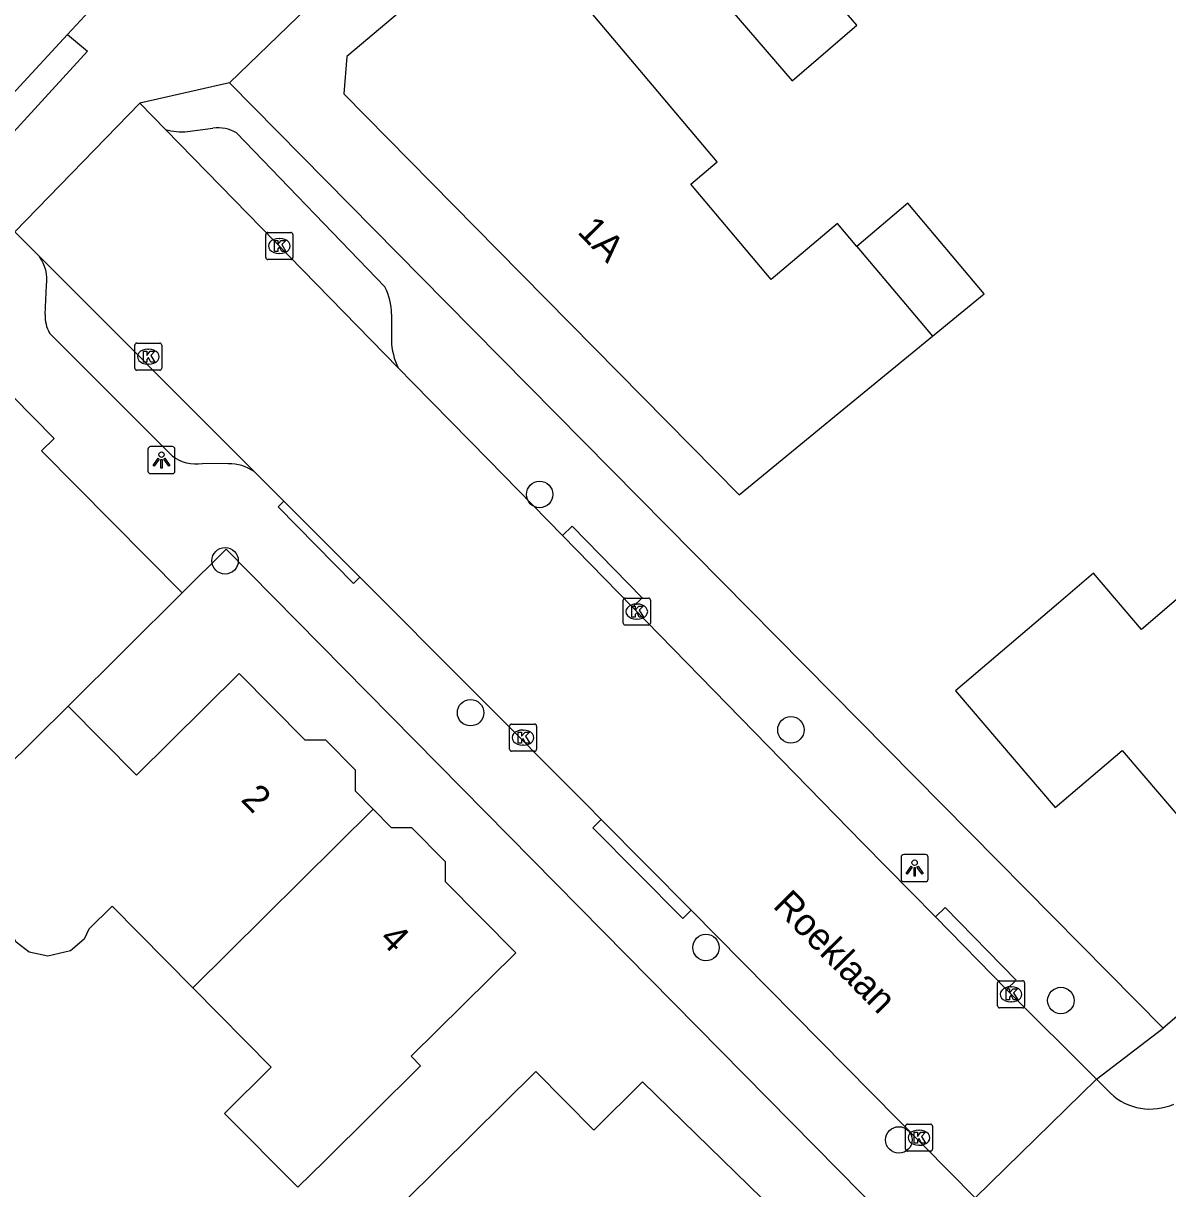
# Model space of a CAD drawing. Extents: x 161772 to 163123, y 383092 to 383917.
# Drawn here: x 162310.8 to 162353.06, y 383341.28 to 383384.33 of the extents above; entities that cross this region are included whole.
import ezdxf

# ---------------------------------------------------------------- set-up
doc = ezdxf.new("R2010")
doc.units = 0
for name, color, linetype in [('IMGEO_Boom', 7, 'Continuous'), ('IMGEO_Kolk', 7, 'Continuous'), ('IMGEO_Lichtpunt', 7, 'Continuous'), ('IMGEO_Openbare_ruimte_label', 7, 'Continuous'), ('IMGEO_Pand', 7, 'Continuous'), ('IMGEO_Pand_nummerreeks', 7, 'Continuous'), ('IMGEO_Rijbaan_lokaal_open', 7, 'Continuous'), ('IMGEO_Voetpad_open', 7, 'Continuous')]:
    doc.layers.add(name, color=color, linetype=linetype)

msp = doc.modelspace()

# ---------------------------------------------------------------- linework, layer by layer
at = {"layer": 'IMGEO_Boom'}
for centre in [(162329.866, 383366.923), (162318.246, 383364.474), (162327.316, 383358.862), (162339.147, 383358.228), (162336.009, 383350.188), (162349.117, 383348.229), (162343.132, 383343.08)]:
    msp.add_circle(centre, 0.489, dxfattribs=at)
at = {"layer": 'IMGEO_Kolk'}
for p, q in [((162319.826, 383376.601), (162320.678, 383376.601)), ((162319.751, 383375.675), (162319.751, 383376.527)), ((162320.239, 383376.381), (162320.264, 383376.381)), ((162320.752, 383376.527), (162320.752, 383375.675)), ((162320.262, 383375.821), (162320.237, 383375.821)), ((162320.678, 383375.601), (162319.826, 383375.601)), ((162314.91, 383371.587), (162314.91, 383372.439)), ((162314.985, 383372.513), (162315.837, 383372.513)), ((162315.398, 383372.293), (162315.423, 383372.293)), ((162315.911, 383372.439), (162315.911, 383371.587)), ((162315.837, 383371.513), (162314.985, 383371.513)), ((162315.421, 383371.733), (162315.396, 383371.733)), ((162332.953, 383362.17), (162332.953, 383363.022)), ((162333.028, 383363.096), (162333.88, 383363.096)), ((162333.441, 383362.876), (162333.466, 383362.876)), ((162333.954, 383363.022), (162333.954, 383362.17)), ((162333.88, 383362.096), (162333.028, 383362.096)), ((162333.464, 383362.316), (162333.439, 383362.316)), ((162328.752, 383357.515), (162328.752, 383358.367)), ((162328.827, 383358.441), (162329.679, 383358.441)), ((162329.24, 383358.221), (162329.265, 383358.221)), ((162329.753, 383358.367), (162329.753, 383357.515)), ((162329.263, 383357.661), (162329.238, 383357.661)), ((162329.679, 383357.441), (162328.827, 383357.441)), ((162346.777, 383348.034), (162346.777, 383348.886)), ((162346.852, 383348.96), (162347.704, 383348.96)), ((162347.265, 383348.74), (162347.29, 383348.74)), ((162347.778, 383348.886), (162347.778, 383348.034)), ((162347.288, 383348.18), (162347.263, 383348.18)), ((162347.704, 383347.96), (162346.852, 383347.96)), ((162343.375, 383342.738), (162343.375, 383343.59)), ((162343.45, 383343.664), (162344.302, 383343.664)), ((162343.863, 383343.444), (162343.888, 383343.444)), ((162344.376, 383343.59), (162344.376, 383342.738)), ((162344.302, 383342.664), (162343.45, 383342.664)), ((162343.886, 383342.884), (162343.861, 383342.884))]:
    msp.add_line(p, q, dxfattribs=at)
for points in [[(162319.826, 383376.601), (162320.678, 383376.601)], [(162319.751, 383375.675), (162319.751, 383376.527)], [(162320.072, 383376.301), (162320.195, 383376.301), (162320.195, 383376.15), (162320.325, 383376.301), (162320.489, 383376.301), (162320.343, 383376.15), (162320.496, 383375.901), (162320.344, 383375.901), (162320.259, 383376.065), (162320.195, 383375.998), (162320.195, 383375.901), (162320.072, 383375.901), (162320.072, 383376.301)], [(162320.752, 383376.527), (162320.752, 383375.675)], [(162320.678, 383375.601), (162319.826, 383375.601)], [(162314.91, 383371.587), (162314.91, 383372.439)], [(162314.985, 383372.513), (162315.837, 383372.513)], [(162315.911, 383372.439), (162315.911, 383371.587)], [(162315.231, 383372.213), (162315.354, 383372.213), (162315.354, 383372.062), (162315.484, 383372.213), (162315.648, 383372.213), (162315.502, 383372.062), (162315.655, 383371.813), (162315.503, 383371.813), (162315.418, 383371.977), (162315.354, 383371.91), (162315.354, 383371.813), (162315.231, 383371.813), (162315.231, 383372.213)], [(162315.837, 383371.513), (162314.985, 383371.513)], [(162332.953, 383362.17), (162332.953, 383363.022)], [(162333.028, 383363.096), (162333.88, 383363.096)], [(162333.954, 383363.022), (162333.954, 383362.17)], [(162333.274, 383362.796), (162333.397, 383362.796), (162333.397, 383362.645), (162333.527, 383362.796), (162333.691, 383362.796), (162333.545, 383362.645), (162333.698, 383362.396), (162333.546, 383362.396), (162333.461, 383362.56), (162333.397, 383362.493), (162333.397, 383362.396), (162333.274, 383362.396), (162333.274, 383362.796)], [(162333.88, 383362.096), (162333.028, 383362.096)], [(162328.752, 383357.515), (162328.752, 383358.367)], [(162328.827, 383358.441), (162329.679, 383358.441)], [(162329.073, 383358.141), (162329.196, 383358.141), (162329.196, 383357.99), (162329.326, 383358.141), (162329.49, 383358.141), (162329.344, 383357.99), (162329.497, 383357.741), (162329.345, 383357.741), (162329.26, 383357.905), (162329.196, 383357.838), (162329.196, 383357.741), (162329.073, 383357.741), (162329.073, 383358.141)], [(162329.753, 383358.367), (162329.753, 383357.515)], [(162329.679, 383357.441), (162328.827, 383357.441)], [(162346.777, 383348.034), (162346.777, 383348.886)], [(162346.852, 383348.96), (162347.704, 383348.96)], [(162347.098, 383348.66), (162347.221, 383348.66), (162347.221, 383348.509), (162347.351, 383348.66), (162347.515, 383348.66), (162347.369, 383348.509), (162347.522, 383348.26), (162347.37, 383348.26), (162347.285, 383348.424), (162347.221, 383348.357), (162347.221, 383348.26), (162347.098, 383348.26), (162347.098, 383348.66)], [(162347.778, 383348.886), (162347.778, 383348.034)], [(162347.704, 383347.96), (162346.852, 383347.96)], [(162343.375, 383342.738), (162343.375, 383343.59)], [(162343.45, 383343.664), (162344.302, 383343.664)], [(162344.376, 383343.59), (162344.376, 383342.738)], [(162343.696, 383343.364), (162343.819, 383343.364), (162343.819, 383343.213), (162343.949, 383343.364), (162344.113, 383343.364), (162343.967, 383343.213), (162344.12, 383342.964), (162343.968, 383342.964), (162343.883, 383343.128), (162343.819, 383343.061), (162343.819, 383342.964), (162343.696, 383342.964), (162343.696, 383343.364)], [(162344.302, 383342.664), (162343.45, 383342.664)]]:
    msp.add_lwpolyline(points, dxfattribs=at)
for centre, start, end in [((162319.828, 383376.525), 91.552, 178.448), ((162319.828, 383376.525), 91.552, 178.448), ((162320.676, 383376.525), 1.552, 88.448), ((162320.676, 383376.525), 1.552, 88.448), ((162319.828, 383375.677), 181.552, 268.448), ((162319.828, 383375.677), 181.552, 268.448), ((162320.676, 383375.677), 271.552, 358.448), ((162320.676, 383375.677), 271.552, 358.448), ((162314.987, 383372.437), 91.552, 178.448), ((162314.987, 383372.437), 91.552, 178.448), ((162315.835, 383372.437), 1.552, 88.448), ((162315.835, 383372.437), 1.552, 88.448), ((162314.987, 383371.589), 181.552, 268.448), ((162314.987, 383371.589), 181.552, 268.448), ((162315.835, 383371.589), 271.552, 358.448), ((162315.835, 383371.589), 271.552, 358.448), ((162333.03, 383363.02), 91.552, 178.448), ((162333.03, 383363.02), 91.552, 178.448), ((162333.878, 383363.02), 1.552, 88.448), ((162333.878, 383363.02), 1.552, 88.448), ((162333.03, 383362.172), 181.552, 268.448), ((162333.03, 383362.172), 181.552, 268.448), ((162333.878, 383362.172), 271.552, 358.448), ((162333.878, 383362.172), 271.552, 358.448), ((162328.829, 383358.365), 91.552, 178.448), ((162328.829, 383358.365), 91.552, 178.448), ((162329.677, 383358.365), 1.552, 88.448), ((162329.677, 383358.365), 1.552, 88.448), ((162328.829, 383357.517), 181.552, 268.448), ((162328.829, 383357.517), 181.552, 268.448), ((162329.677, 383357.517), 271.552, 358.448), ((162329.677, 383357.517), 271.552, 358.448), ((162346.854, 383348.884), 91.552, 178.448), ((162346.854, 383348.884), 91.552, 178.448), ((162347.702, 383348.884), 1.552, 88.448), ((162347.702, 383348.884), 1.552, 88.448), ((162346.854, 383348.036), 181.552, 268.448), ((162346.854, 383348.036), 181.552, 268.448), ((162347.702, 383348.036), 271.552, 358.448), ((162347.702, 383348.036), 271.552, 358.448), ((162343.452, 383343.588), 91.552, 178.448), ((162343.452, 383343.588), 91.552, 178.448), ((162344.3, 383343.588), 1.552, 88.448), ((162344.3, 383343.588), 1.552, 88.448), ((162343.452, 383342.74), 181.552, 268.448), ((162343.452, 383342.74), 181.552, 268.448), ((162344.3, 383342.74), 271.552, 358.448), ((162344.3, 383342.74), 271.552, 358.448)]:
    msp.add_arc(centre, 0.0765, start, end, dxfattribs=at)
for centre, major_axis, ratio, start_param, end_param in [((162320.238, 383376.101), (-0.387, 0.002), 0.722429, 4.712389, 7.853982), ((162320.263, 383376.101), (-0.39, 0.002), 0.717154, 1.570796, 4.712389), ((162315.397, 383372.013), (-0.387, 0.002), 0.722429, 4.712389, 7.853982), ((162315.422, 383372.013), (-0.39, 0.002), 0.717154, 1.570796, 4.712389), ((162333.44, 383362.596), (-0.387, 0.002), 0.722429, 4.712389, 7.853982), ((162333.465, 383362.596), (-0.39, 0.002), 0.717154, 1.570796, 4.712389), ((162329.239, 383357.941), (-0.387, 0.002), 0.722429, 4.712389, 7.853982), ((162329.264, 383357.941), (-0.39, 0.002), 0.717154, 1.570796, 4.712389), ((162347.264, 383348.46), (-0.387, 0.002), 0.722429, 4.712389, 7.853982), ((162347.289, 383348.46), (-0.39, 0.002), 0.717154, 1.570796, 4.712389), ((162343.862, 383343.164), (-0.387, 0.002), 0.722429, 4.712389, 7.853982), ((162343.887, 383343.164), (-0.39, 0.002), 0.717154, 1.570796, 4.712389)]:
    msp.add_ellipse(centre, major_axis=major_axis, ratio=ratio, start_param=start_param, end_param=end_param, dxfattribs=at)
at = {"layer": 'IMGEO_Lichtpunt'}
for p, q in [((162315.4, 383368.595), (162315.4, 383367.788)), ((162315.4, 383368.595), (162315.4, 383367.788)), ((162316.302, 383368.69), (162315.494, 383368.69)), ((162316.302, 383368.69), (162315.494, 383368.69)), ((162316.396, 383367.788), (162316.396, 383368.595)), ((162316.396, 383367.788), (162316.396, 383368.595)), ((162315.494, 383367.694), (162316.302, 383367.694)), ((162315.494, 383367.694), (162316.302, 383367.694)), ((162343.216, 383353.525), (162343.216, 383352.718)), ((162343.216, 383353.525), (162343.216, 383352.718)), ((162344.118, 383353.62), (162343.31, 383353.62)), ((162344.118, 383353.62), (162343.31, 383353.62)), ((162344.212, 383352.718), (162344.212, 383353.525)), ((162344.212, 383352.718), (162344.212, 383353.525)), ((162343.31, 383352.624), (162344.118, 383352.624)), ((162343.31, 383352.624), (162344.118, 383352.624))]:
    msp.add_line(p, q, dxfattribs=at)
for points in [[(162315.774, 383368.259), (162315.813, 383368.231), (162315.625, 383367.969), (162315.587, 383367.996), (162315.774, 383368.259)], [(162315.876, 383368.211), (162315.923, 383368.211), (162315.923, 383367.889), (162315.876, 383367.889), (162315.876, 383368.211)], [(162315.986, 383368.231), (162316.024, 383368.258), (162316.211, 383367.996), (162316.172, 383367.968), (162315.986, 383368.231)], [(162343.59, 383353.189), (162343.629, 383353.161), (162343.441, 383352.899), (162343.403, 383352.926), (162343.59, 383353.189)], [(162343.692, 383353.141), (162343.739, 383353.141), (162343.739, 383352.819), (162343.692, 383352.819), (162343.692, 383353.141)], [(162343.802, 383353.161), (162343.84, 383353.188), (162344.027, 383352.926), (162343.988, 383352.898), (162343.802, 383353.161)]]:
    msp.add_lwpolyline(points, dxfattribs=at)
for centre in [(162315.899, 383368.393), (162343.715, 383353.323)]:
    msp.add_circle(centre, 0.0994, dxfattribs=at)
for centre, start, end in [((162315.494, 383368.595), 90, 180), ((162315.494, 383368.595), 90, 180), ((162316.302, 383368.595), 0, 90), ((162316.302, 383368.595), 0, 90), ((162315.494, 383367.788), 180, 270), ((162315.494, 383367.788), 180, 270), ((162316.302, 383367.788), 270, 0), ((162316.302, 383367.788), 270, 360), ((162343.31, 383353.525), 90, 180), ((162343.31, 383353.525), 90, 180), ((162344.118, 383353.525), 0, 90), ((162344.118, 383353.525), 0, 90), ((162343.31, 383352.718), 180, 270), ((162343.31, 383352.718), 180, 270), ((162344.118, 383352.718), 270, 0), ((162344.118, 383352.718), 270, 360)]:
    msp.add_arc(centre, 0.0946, start, end, dxfattribs=at)
at = {"layer": 'IMGEO_Pand'}
for points in [[(162336.855, 383395.18), (162331.784, 383390.821), (162335.043, 383387.029), (162339.19, 383382.205), (162341.581, 383384.26), (162340.698, 383385.288), (162343.396, 383387.575)], [(162341.577, 383376.087), (162340.862, 383376.934), (162338.417, 383374.869), (162335.449, 383378.383), (162336.426, 383379.208), (162332.039, 383384.404), (162328.813, 383388.224), (162322.745, 383383.101), (162322.628, 383381.723), (162328.305, 383375.965), (162337.232, 383366.912), (162341.1, 383370.082), (162344.379, 383372.77)], [(162344.379, 383372.77), (162346.289, 383374.336), (162343.464, 383377.681), (162341.577, 383376.087)], [(162341.577, 383376.087), (162344.379, 383372.77)], [(162307.098, 383372.957), (162308.41, 383371.629), (162308.879, 383372.08), (162311.937, 383368.986), (162311.467, 383368.534), (162316.664, 383363.284)], [(162355.361, 383364.726), (162352.098, 383361.94), (162350.325, 383364.016), (162349.032, 383362.912), (162345.229, 383359.665), (162348.903, 383355.36), (162351.374, 383357.47), (162354.282, 383354.062), (162356.662, 383356.094), (162357.733, 383354.839), (162361.288, 383357.873)], [(162316.664, 383363.284), (162312.447, 383359.108)], [(162312.447, 383359.108), (162314.973, 383356.555), (162318.767, 383360.311), (162321.192, 383357.861), (162321.958, 383357.857), (162323.057, 383356.747), (162323.053, 383355.971), (162323.719, 383355.298)], [(162312.447, 383359.108), (162305.263, 383351.995)], [(162317.051, 383348.705), (162323.719, 383355.298)], [(162323.719, 383355.298), (162324.385, 383354.625), (162325.134, 383354.622), (162326.382, 383353.361), (162326.378, 383352.627), (162328.982, 383349.997), (162325.117, 383346.171), (162325.469, 383345.816), (162321.916, 383342.299), (162320.937, 383341.33), (162318.229, 383344.063), (162319.954, 383345.772), (162317.051, 383348.705)], [(162317.051, 383348.705), (162314.073, 383351.713), (162313.217, 383350.866), (162313.046, 383350.499), (162312.538, 383350.07), (162311.696, 383349.863), (162311.014, 383350.022), (162310.537, 383350.387), (162310.331, 383350.784), (162310.188, 383351.324), (162309.444, 383352.001), (162307.316, 383349.808), (162305.871, 383351.225)], [(162332.343, 383332.538), (162331.828, 383333.057), (162329.356, 383335.522), (162326.752, 383338.151), (162325.695, 383337.105), (162323.437, 383339.384), (162326.169, 383342.091), (162329.721, 383345.609), (162331.866, 383343.444), (162333.663, 383345.224), (162339.562, 383339.471), (162339.159, 383339.07)]]:
    msp.add_lwpolyline(points, dxfattribs=at)
at = {"layer": 'IMGEO_Rijbaan_lokaal_open'}
for points in [[(162312.426, 383383.912), (162313.87, 383385.476), (162314.36, 383385.9)], [(162307.742, 383378.84), (162312.426, 383383.912)], [(162310.48, 383376.63), (162315.096, 383381.379)], [(162315.096, 383381.379), (162316.049, 383380.403)], [(162316.049, 383380.403), (162324.653, 383371.591)], [(162311.396, 383375.713), (162310.48, 383376.63)], [(162319.325, 383367.769), (162311.396, 383375.713)], [(162324.653, 383371.591), (162325.183, 383371.049), (162327.978, 383368.198), (162330.709, 383365.404)], [(162320.421, 383366.671), (162319.325, 383367.769)], [(162323.223, 383363.864), (162320.421, 383366.671)], [(162333.295, 383362.757), (162330.709, 383365.404)], [(162332.143, 383354.922), (162331.612, 383355.459), (162323.223, 383363.864)], [(162333.295, 383362.757), (162341.795, 383354.059), (162344.481, 383351.317)], [(162335.461, 383351.562), (162332.143, 383354.922)], [(162345.952, 383340.94), (162335.461, 383351.562)], [(162347.103, 383348.636), (162344.481, 383351.317)], [(162347.103, 383348.636), (162350.426, 383345.321)], [(162350.426, 383345.321), (162345.952, 383340.94)], [(162350.426, 383345.321), (162350.947, 383344.803)]]:
    msp.add_lwpolyline(points, dxfattribs=at)
msp.add_arc((162352.419, 383346.373), 2.152, 226.8384, 293.8883, dxfattribs=at)
at = {"layer": 'IMGEO_Voetpad_open'}
for points in [[(162318.405, 383382.124), (162328.478, 383391.862), (162399.336, 383452.584), (162400.868, 383453.897), (162424.669, 383474.563), (162425.429, 383475.046), (162426.801, 383475.456), (162439.546, 383475.883)], [(162466.94, 383445.164), (162467.039, 383444.858), (162466.894, 383444.571), (162352.897, 383347.213)], [(162312.426, 383383.912), (162313.161, 383383.294), (162308.468, 383378.157), (162307.742, 383378.84)], [(162318.405, 383382.124), (162315.096, 383381.379)], [(162352.897, 383347.213), (162326.388, 383374.044), (162318.405, 383382.124)], [(162316.863, 383380.328), (162317.8, 383380.448)], [(162318.665, 383380.283), (162324.153, 383374.59)], [(162311.601, 383373.567), (162311.65, 383374.652)], [(162324.396, 383373.587), (162324.39, 383372.617)], [(162316.294, 383368.351), (162311.763, 383372.886)], [(162318.364, 383368.058), (162317.412, 383368.072)], [(162323.223, 383363.864), (162322.987, 383363.631), (162320.21, 383366.463), (162320.421, 383366.671)], [(162330.709, 383365.404), (162331.065, 383365.752), (162333.652, 383363.106), (162333.295, 383362.757)], [(162385.195, 383296.277), (162385.194, 383297.049), (162380.015, 383302.296), (162318.286, 383364.906), (162316.664, 383363.284)], [(162335.461, 383351.562), (162335.157, 383351.259), (162331.828, 383354.607), (162332.143, 383354.922)], [(162344.481, 383351.317), (162344.839, 383351.667), (162347.461, 383348.986), (162347.103, 383348.636)], [(162350.426, 383345.321), (162352.897, 383347.213)]]:
    msp.add_lwpolyline(points, dxfattribs=at)
for centre, radius, start, end in [((162317.998, 383379.136), 1.327, 59.8175, 98.5835), ((162316.669, 383382.677), 2.357, 254.7508, 274.7207), ((162310.162, 383374.857), 1.502, 352.1617, 34.7644), ((162322.234, 383373.594), 2.162, 359.8116, 27.426), ((162312.866, 383373.508), 1.266, 177.3329, 209.4294), ((162326.709, 383372.665), 2.32, 181.182, 207.5727), ((162317.162, 383369.449), 1.4, 231.6816, 280.2942), ((162318.402, 383366.441), 1.617, 55.1899, 91.3351)]:
    msp.add_arc(centre, radius, start, end, dxfattribs=at)

# ---------------------------------------------------------------- texts
at = {"layer": 'IMGEO_Openbare_ruimte_label'}
msp.add_text('Roeklaan', height=1, rotation=314.5948, dxfattribs=at).set_placement((162338.444, 383351.701))
at = {"layer": 'IMGEO_Pand_nummerreeks'}
for s, rotation, p in [('1A', 314.8223, (162331.223, 383376.593)), ('2', 314.7249, (162318.794, 383355.621)), ('4', 314.7237, (162323.905, 383350.463))]:
    msp.add_text(s, height=1, rotation=rotation, dxfattribs=at).set_placement(p)

doc.saveas('drawing.dxf')
